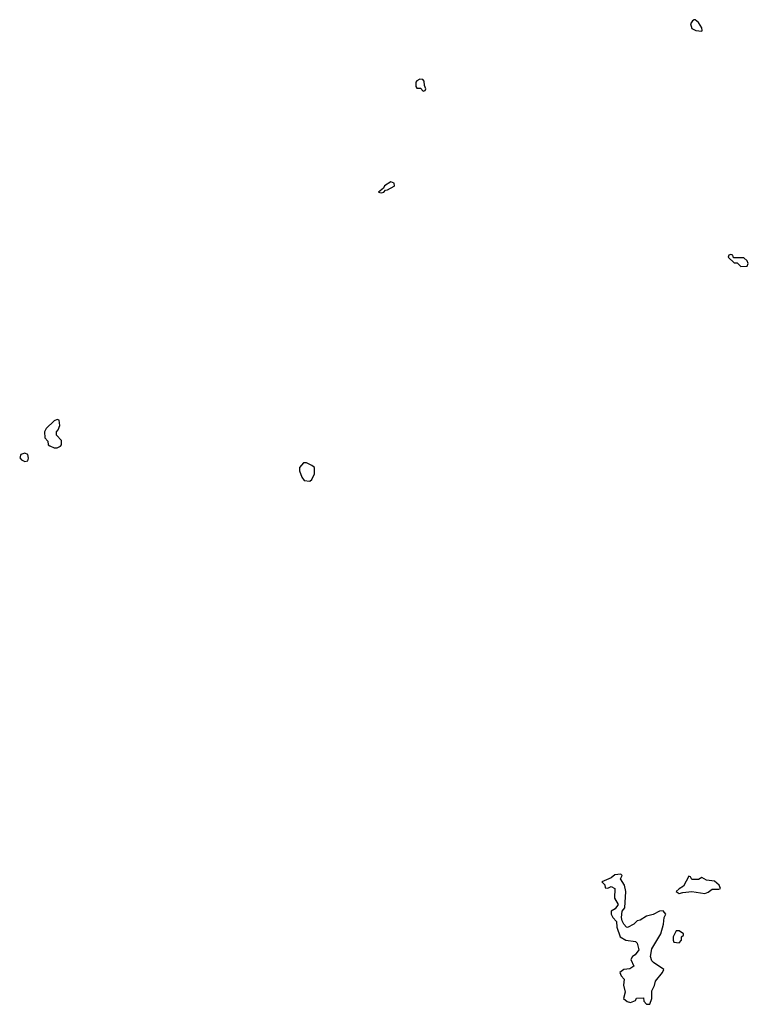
# Model space of a CAD drawing. Header units: inches. Extents: x 2789275 to 2951659, y 860290 to 1033804.
# Tile 287 of 316: x 2917578 to 2922078, y 997774 to 1003856. Entities that reach past the tile are written whole.
import ezdxf

# ---------------------------------------------------------------- set-up
doc = ezdxf.new("R2010")
doc.units = ezdxf.units.IN
doc.header["$MEASUREMENT"] = 0
for name, color, linetype in [('C9010', 7, 'Continuous'), ('C9020', 7, 'Continuous'), ('C9929', 7, 'Continuous')]:
    doc.layers.add(name, color=color, linetype=linetype)

msp = doc.modelspace()

# ---------------------------------------------------------------- linework, layer by layer
at = {"layer": 'C9010', "color": 2, "elevation": 2}
for points in [[(2919870, 1002855.3), (2919832, 1002830), (2919824.7, 1002815.3), (2919794, 1002790), (2919810, 1002786), (2919826, 1002790), (2919836.4, 1002803.6), (2919850, 1002806), (2919890, 1002827.3), (2919893.2, 1002830), (2919890, 1002846)], [(2917810, 1001386), (2917790, 1001378), (2917742, 1001330), (2917732, 1001310), (2917732.7, 1001272.7), (2917752.7, 1001252.7), (2917754, 1001230), (2917763.6, 1001223.6), (2917790, 1001212), (2917810, 1001212), (2917830, 1001222), (2917835.3, 1001230), (2917836.4, 1001256.4), (2917806, 1001290), (2917806, 1001310), (2917816.4, 1001323.6), (2917826, 1001350), (2917822, 1001382)], [(2917610, 1001179), (2917584.7, 1001170), (2917578, 1001150), (2917590, 1001138), (2917610, 1001128), (2917628.4, 1001131.6), (2917633.2, 1001146.8), (2917628, 1001170)], [(2919350, 1001118), (2919330, 1001118), (2919306.8, 1001090), (2919306.8, 1001070), (2919321, 1001030), (2919334, 1001010), (2919370, 1001006), (2919383.1, 1001016.9), (2919399, 1001050), (2919398, 1001090), (2919383.1, 1001103.1)]]:
    msp.add_lwpolyline(points, close=True, dxfattribs=at)
at = {"layer": 'C9020', "color": 2, "elevation": 2}
for points in [[(2921743.6, 1003856.4), (2921734, 1003850), (2921722, 1003830), (2921730, 1003802), (2921754, 1003790), (2921790, 1003786), (2921794, 1003790), (2921790, 1003806), (2921770, 1003839), (2921750, 1003855.3)], [(2920050, 1003488), (2920030, 1003478), (2920024.7, 1003470), (2920023.6, 1003443.6), (2920030, 1003434), (2920052.7, 1003432.7), (2920070, 1003414), (2920082, 1003418), (2920086, 1003430), (2920078, 1003450), (2920076.4, 1003476.4), (2920067.3, 1003487.3)], [(2921970, 1002406), (2921958, 1002402), (2921954, 1002390), (2921990, 1002354), (2922010, 1002354), (2922032.7, 1002332.7), (2922070, 1002334), (2922078, 1002350), (2922070, 1002366), (2922050, 1002386), (2921986, 1002386), (2921982, 1002402)]]:
    msp.add_lwpolyline(points, close=True, dxfattribs=at)
at = {"layer": 'C9929', "color": 2, "elevation": 2}
for points in [[(2921290, 998578), (2921254.6, 998574.6), (2921230, 998555.3), (2921174, 998530), (2921192, 998512), (2921194, 998494), (2921210, 998492), (2921230, 998502), (2921254, 998490), (2921252, 998430), (2921274, 998390), (2921256, 998364), (2921232, 998350), (2921231.3, 998330), (2921241, 998310), (2921264.7, 998284.7), (2921266, 998250), (2921286.8, 998190), (2921322, 998170), (2921382, 998162), (2921391.6, 998151.6), (2921401, 998110), (2921379.9, 998080.1), (2921362, 998070), (2921352, 998050), (2921370.7, 998009.3), (2921346.4, 997993.6), (2921310, 997988.7), (2921284.7, 997970), (2921292, 997950), (2921311.3, 997930), (2921307.1, 997892.9), (2921318, 997850), (2921306.8, 997810), (2921330, 997792), (2921350, 997784.7), (2921382, 997798), (2921388.4, 997811.6), (2921430, 997814), (2921432.7, 997792.7), (2921450, 997774), (2921470, 997774), (2921482, 997810), (2921483.1, 997856.9), (2921499, 997890), (2921504, 997916), (2921549, 997970), (2921555.3, 997990), (2921492.5, 998032.5), (2921482.7, 998042.7), (2921473.2, 998070), (2921482.7, 998117.3), (2921537.2, 998210), (2921554, 998270), (2921559, 998310), (2921568.7, 998330), (2921552.3, 998352.3), (2921530, 998349), (2921490.8, 998329.2), (2921450, 998319.3), (2921410, 998293.2), (2921391.1, 998288.9), (2921371.3, 998268.7), (2921331.6, 998248.4), (2921326, 998250), (2921308.4, 998268.4), (2921298, 998290), (2921295.3, 998310), (2921298, 998350), (2921315.3, 998370), (2921321.2, 998470), (2921314, 998510), (2921288.4, 998548.4), (2921298, 998570), (2921294.6, 998574.6)], [(2921710, 998566), (2921676.9, 998503.1), (2921650, 998488), (2921632, 998470), (2921650, 998458), (2921674.6, 998465.4), (2921730, 998471.3), (2921810, 998458.8), (2921830, 998466), (2921855.3, 998484.7), (2921895.3, 998484.7), (2921906, 998490), (2921898, 998510), (2921870, 998535.3), (2921820.4, 998540.4), (2921790, 998558), (2921770, 998546), (2921730, 998546), (2921722, 998562)], [(2921650, 998228), (2921632.7, 998227.3), (2921614, 998190), (2921614, 998170), (2921618, 998158), (2921650, 998154), (2921666, 998170), (2921666, 998190), (2921678, 998202), (2921678, 998210)]]:
    msp.add_lwpolyline(points, close=True, dxfattribs=at)

doc.saveas('drawing.dxf')
